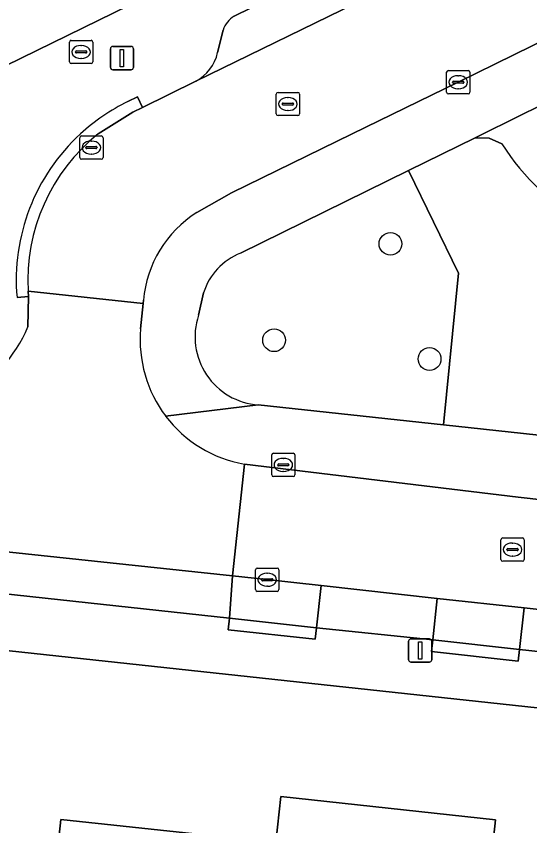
# Model space of a CAD drawing. Extents: x 160455 to 162082, y 388339 to 389736.
# Drawn here: x 161449.58 to 161471.68, y 388470.25 to 388505.06 of the extents above; entities that cross this region are included whole.
import ezdxf

# ---------------------------------------------------------------- set-up
doc = ezdxf.new("R2010")
doc.units = 0
for name, color, linetype in [('IMGEO_Boom', 7, 'Continuous'), ('IMGEO_Brandkraan', 7, 'Continuous'), ('IMGEO_Erf', 7, 'Continuous'), ('IMGEO_Groenvoorziening', 7, 'Continuous'), ('IMGEO_Kolk', 7, 'Continuous'), ('IMGEO_Lichtmast', 7, 'Continuous'), ('IMGEO_Pand', 7, 'Continuous'), ('IMGEO_Parkeervlak_open', 7, 'Continuous'), ('IMGEO_Rijbaan_lokaal_open', 7, 'Continuous'), ('IMGEO_Rioolput', 7, 'Continuous'), ('IMGEO_Voetpad_halfverhard', 7, 'Continuous'), ('IMGEO_Voetpad_open', 7, 'Continuous')]:
    doc.layers.add(name, color=color, linetype=linetype)

msp = doc.modelspace()

# ---------------------------------------------------------------- linework, layer by layer
at = {"layer": 'IMGEO_Boom'}
for centre in [(161465.682, 388495.274), (161460.674, 388491.131), (161467.367, 388490.324)]:
    msp.add_circle(centre, 0.489, dxfattribs=at)
at = {"layer": 'IMGEO_Brandkraan'}
for p, q in [((161451.873, 388503.098), (161451.873, 388503.95)), ((161451.948, 388504.024), (161452.8, 388504.024)), ((161452.361, 388503.804), (161452.386, 388503.804)), ((161452.874, 388503.95), (161452.874, 388503.098)), ((161452.132, 388503.518), (161452.132, 388503.53)), ((161452.57, 388503.481), (161452.172, 388503.481)), ((161452.175, 388503.567), (161452.573, 388503.567)), ((161452.616, 388503.53), (161452.616, 388503.518)), ((161452.384, 388503.244), (161452.359, 388503.244)), ((161452.8, 388503.024), (161451.948, 388503.024))]:
    msp.add_line(p, q, dxfattribs=at)
for points in [[(161451.873, 388503.098), (161451.873, 388503.95)], [(161451.948, 388504.024), (161452.8, 388504.024)], [(161452.874, 388503.95), (161452.874, 388503.098)], [(161452.8, 388503.024), (161451.948, 388503.024)]]:
    msp.add_lwpolyline(points, dxfattribs=at)
for centre, radius, start, end in [((161451.95, 388503.948), 0.0765, 91.552, 178.448), ((161451.95, 388503.948), 0.0765, 91.552, 178.448), ((161452.798, 388503.948), 0.0765, 1.552, 88.448), ((161452.798, 388503.948), 0.0765, 1.552, 88.448), ((161452.172, 388503.527), 0.0403, 85.8775, 175.7526), ((161452.169, 388503.517), 0.0366, 178.938, 274.7102), ((161452.573, 388503.524), 0.043, 264.8664, 352.4533), ((161452.577, 388503.529), 0.0386, 1.7309, 96.639), ((161451.95, 388503.1), 0.0765, 181.552, 268.448), ((161451.95, 388503.1), 0.0765, 181.552, 268.448), ((161452.798, 388503.1), 0.0765, 271.552, 358.448), ((161452.798, 388503.1), 0.0765, 271.552, 358.448)]:
    msp.add_arc(centre, radius, start, end, dxfattribs=at)
for centre, major_axis, ratio, start_param, end_param in [((161452.36, 388503.524), (-0.387, 0.002), 0.722429, 4.712389, 7.853982), ((161452.385, 388503.524), (-0.39, 0.002), 0.717154, 1.570796, 4.712389)]:
    msp.add_ellipse(centre, major_axis=major_axis, ratio=ratio, start_param=start_param, end_param=end_param, dxfattribs=at)
at = {"layer": 'IMGEO_Erf'}
for points in [[(161443.126, 388500), (161475.089, 388515.644), (161463.041, 388540.259), (161449.607, 388533.462), (161415.99, 388516.952)], [(161541.258, 388467.838), (161500, 388472.296), (161427.505, 388480.13), (161333.589, 388490.266), (161326.754, 388428.963)]]:
    msp.add_lwpolyline(points, dxfattribs=at)
msp.add_lwpolyline([(161469.726, 388452.948), (161464.707, 388453.488), (161465.278, 388458.802), (161459.671, 388459.404), (161450.419, 388460.398), (161450.972, 388465.548), (161451.506, 388470.519), (161460.751, 388469.532), (161460.963, 388471.52), (161470.204, 388470.517), (161469.352, 388462.565), (161470.74, 388462.417), (161470.208, 388457.446)], close=True, dxfattribs=at)
at = {"layer": 'IMGEO_Groenvoorziening'}
for points in [[(161470.48, 388499.579), (161469.929, 388499.816), (161469.33, 388499.835), (161466.464, 388498.425), (161468.615, 388494.019), (161467.966, 388487.488), (161500, 388484.025), (161542.57, 388479.422)], [(161459.998, 388488.35), (161467.966, 388487.488), (161468.615, 388494.019), (161466.464, 388498.425), (161459.231, 388494.869)], [(161457.642, 388493.172), (161457.426, 388492.201)]]:
    msp.add_lwpolyline(points, dxfattribs=at)
for centre, radius, start, end in [((161478.491, 388504.56), 9.433, 211.8714, 274.1262), ((161460.209, 388492.361), 2.692, 111.3016, 162.4633), ((161460.208, 388491.275), 2.933, 161.5922, 265.884)]:
    msp.add_arc(centre, radius, start, end, dxfattribs=at)
at = {"layer": 'IMGEO_Kolk'}
for p, q in [((161468.1, 388501.797), (161468.1, 388502.649)), ((161468.175, 388502.723), (161469.027, 388502.723)), ((161468.588, 388502.503), (161468.613, 388502.503)), ((161469.101, 388502.649), (161469.101, 388501.797)), ((161468.359, 388502.217), (161468.359, 388502.229)), ((161468.797, 388502.18), (161468.399, 388502.18)), ((161468.402, 388502.266), (161468.8, 388502.266)), ((161468.843, 388502.229), (161468.843, 388502.217)), ((161469.027, 388501.723), (161468.175, 388501.723)), ((161468.611, 388501.943), (161468.586, 388501.943)), ((161452.314, 388498.986), (161452.314, 388499.838)), ((161452.389, 388499.912), (161453.241, 388499.912)), ((161452.802, 388499.692), (161452.827, 388499.692)), ((161453.315, 388499.838), (161453.315, 388498.986)), ((161452.573, 388499.406), (161452.573, 388499.418)), ((161453.011, 388499.369), (161452.613, 388499.369)), ((161452.616, 388499.455), (161453.014, 388499.455)), ((161453.057, 388499.418), (161453.057, 388499.406)), ((161452.825, 388499.132), (161452.8, 388499.132)), ((161453.241, 388498.912), (161452.389, 388498.912)), ((161460.573, 388485.345), (161460.573, 388486.197)), ((161460.648, 388486.271), (161461.5, 388486.271)), ((161461.061, 388486.051), (161461.086, 388486.051)), ((161461.574, 388486.197), (161461.574, 388485.345)), ((161460.832, 388485.765), (161460.832, 388485.777)), ((161461.27, 388485.728), (161460.872, 388485.728)), ((161460.875, 388485.814), (161461.273, 388485.814)), ((161461.316, 388485.777), (161461.316, 388485.765)), ((161461.084, 388485.491), (161461.059, 388485.491)), ((161461.5, 388485.271), (161460.648, 388485.271)), ((161459.88, 388480.408), (161459.88, 388481.26)), ((161459.955, 388481.334), (161460.807, 388481.334)), ((161460.881, 388481.26), (161460.881, 388480.408)), ((161460.139, 388480.828), (161460.139, 388480.84)), ((161460.182, 388480.877), (161460.58, 388480.877)), ((161460.368, 388481.114), (161460.393, 388481.114)), ((161460.623, 388480.84), (161460.623, 388480.828)), ((161460.577, 388480.791), (161460.179, 388480.791)), ((161460.391, 388480.554), (161460.366, 388480.554)), ((161460.807, 388480.334), (161459.955, 388480.334))]:
    msp.add_line(p, q, dxfattribs=at)
for points in [[(161468.1, 388501.797), (161468.1, 388502.649)], [(161468.175, 388502.723), (161469.027, 388502.723)], [(161469.101, 388502.649), (161469.101, 388501.797)], [(161469.027, 388501.723), (161468.175, 388501.723)], [(161452.314, 388498.986), (161452.314, 388499.838)], [(161452.389, 388499.912), (161453.241, 388499.912)], [(161453.315, 388499.838), (161453.315, 388498.986)], [(161453.241, 388498.912), (161452.389, 388498.912)], [(161460.573, 388485.345), (161460.573, 388486.197)], [(161460.648, 388486.271), (161461.5, 388486.271)], [(161461.574, 388486.197), (161461.574, 388485.345)], [(161461.5, 388485.271), (161460.648, 388485.271)], [(161459.88, 388480.408), (161459.88, 388481.26)], [(161459.955, 388481.334), (161460.807, 388481.334)], [(161460.881, 388481.26), (161460.881, 388480.408)], [(161460.807, 388480.334), (161459.955, 388480.334)]]:
    msp.add_lwpolyline(points, dxfattribs=at)
for centre, radius, start, end in [((161468.177, 388502.647), 0.0765, 91.552, 178.448), ((161468.177, 388502.647), 0.0765, 91.552, 178.448), ((161469.025, 388502.647), 0.0765, 1.552, 88.448), ((161469.025, 388502.647), 0.0765, 1.552, 88.448), ((161468.399, 388502.226), 0.0403, 85.8775, 175.7526), ((161468.396, 388502.216), 0.0366, 178.938, 274.7102), ((161468.8, 388502.223), 0.043, 264.8664, 352.4533), ((161468.804, 388502.228), 0.0386, 1.7309, 96.639), ((161468.177, 388501.799), 0.0765, 181.552, 268.448), ((161468.177, 388501.799), 0.0765, 181.552, 268.448), ((161469.025, 388501.799), 0.0765, 271.552, 358.448), ((161469.025, 388501.799), 0.0765, 271.552, 358.448), ((161452.391, 388499.836), 0.0765, 91.552, 178.448), ((161452.391, 388499.836), 0.0765, 91.552, 178.448), ((161453.239, 388499.836), 0.0765, 1.552, 88.448), ((161453.239, 388499.836), 0.0765, 1.552, 88.448), ((161452.613, 388499.415), 0.0403, 85.8775, 175.7526), ((161452.61, 388499.405), 0.0366, 178.938, 274.7102), ((161453.014, 388499.412), 0.043, 264.8664, 352.4533), ((161453.018, 388499.417), 0.0386, 1.7309, 96.639), ((161452.391, 388498.988), 0.0765, 181.552, 268.448), ((161452.391, 388498.988), 0.0765, 181.552, 268.448), ((161453.239, 388498.988), 0.0765, 271.552, 358.448), ((161453.239, 388498.988), 0.0765, 271.552, 358.448), ((161460.65, 388486.195), 0.0765, 91.552, 178.448), ((161460.65, 388486.195), 0.0765, 91.552, 178.448), ((161461.498, 388486.195), 0.0765, 1.552, 88.448), ((161461.498, 388486.195), 0.0765, 1.552, 88.448), ((161460.872, 388485.774), 0.0403, 85.8775, 175.7526), ((161460.869, 388485.764), 0.0366, 178.938, 274.7102), ((161461.273, 388485.771), 0.043, 264.8664, 352.4533), ((161461.277, 388485.776), 0.0386, 1.7309, 96.639), ((161460.65, 388485.347), 0.0765, 181.552, 268.448), ((161460.65, 388485.347), 0.0765, 181.552, 268.448), ((161461.498, 388485.347), 0.0765, 271.552, 358.448), ((161461.498, 388485.347), 0.0765, 271.552, 358.448), ((161459.957, 388481.258), 0.0765, 91.552, 178.448), ((161459.957, 388481.258), 0.0765, 91.552, 178.448), ((161460.805, 388481.258), 0.0765, 1.552, 88.448), ((161460.805, 388481.258), 0.0765, 1.552, 88.448), ((161460.179, 388480.837), 0.0403, 85.8775, 175.7526), ((161460.176, 388480.827), 0.0366, 178.938, 274.7102), ((161460.58, 388480.834), 0.043, 264.8664, 352.4533), ((161460.584, 388480.839), 0.0386, 1.7309, 96.639), ((161459.957, 388480.41), 0.0765, 181.552, 268.448), ((161459.957, 388480.41), 0.0765, 181.552, 268.448), ((161460.805, 388480.41), 0.0765, 271.552, 358.448), ((161460.805, 388480.41), 0.0765, 271.552, 358.448)]:
    msp.add_arc(centre, radius, start, end, dxfattribs=at)
for centre, major_axis, ratio, start_param, end_param in [((161468.587, 388502.223), (-0.387, 0.002), 0.722429, 4.712389, 7.853982), ((161468.612, 388502.223), (-0.39, 0.002), 0.717154, 1.570796, 4.712389), ((161452.801, 388499.412), (-0.387, 0.002), 0.722429, 4.712389, 7.853982), ((161452.826, 388499.412), (-0.39, 0.002), 0.717154, 1.570796, 4.712389), ((161461.06, 388485.771), (-0.387, 0.002), 0.722429, 4.712389, 7.853982), ((161461.085, 388485.771), (-0.39, 0.002), 0.717154, 1.570796, 4.712389), ((161460.367, 388480.834), (-0.387, 0.002), 0.722429, 4.712389, 7.853982), ((161460.392, 388480.834), (-0.39, 0.002), 0.717154, 1.570796, 4.712389)]:
    msp.add_ellipse(centre, major_axis=major_axis, ratio=ratio, start_param=start_param, end_param=end_param, dxfattribs=at)
at = {"layer": 'IMGEO_Lichtmast'}
for p, q in [((161453.632, 388502.862), (161453.632, 388503.662)), ((161453.632, 388503.662), (161453.632, 388502.862)), ((161453.732, 388503.762), (161454.522, 388503.762)), ((161454.522, 388503.762), (161453.732, 388503.762)), ((161454.622, 388503.662), (161454.622, 388502.862)), ((161454.622, 388502.862), (161454.622, 388503.662)), ((161454.522, 388502.762), (161453.732, 388502.762)), ((161453.732, 388502.762), (161454.522, 388502.762)), ((161466.466, 388477.389), (161466.466, 388478.189)), ((161466.466, 388478.189), (161466.466, 388477.389)), ((161466.566, 388478.289), (161467.356, 388478.289)), ((161467.356, 388478.289), (161466.566, 388478.289)), ((161467.456, 388478.189), (161467.456, 388477.389)), ((161467.456, 388477.389), (161467.456, 388478.189)), ((161467.356, 388477.289), (161466.566, 388477.289)), ((161466.566, 388477.289), (161467.356, 388477.289))]:
    msp.add_line(p, q, dxfattribs=at)
for points in [[(161454.052, 388503.637), (161454.202, 388503.637), (161454.202, 388502.887), (161454.052, 388502.887), (161454.052, 388503.637)], [(161466.886, 388478.164), (161467.036, 388478.164), (161467.036, 388477.414), (161466.886, 388477.414), (161466.886, 388478.164)]]:
    msp.add_lwpolyline(points, dxfattribs=at)
for centre, start, end in [((161453.732, 388503.662), 90, 180), ((161453.732, 388503.662), 90, 180), ((161454.522, 388503.662), 0, 90), ((161454.522, 388503.662), 360, 90), ((161453.732, 388502.862), 180, 270), ((161453.732, 388502.862), 180, 270), ((161454.522, 388502.862), 270, 0), ((161454.522, 388502.862), 270, 0), ((161466.566, 388478.189), 90, 180), ((161466.566, 388478.189), 90, 180), ((161467.356, 388478.189), 0, 90), ((161467.356, 388478.189), 360, 90), ((161466.566, 388477.389), 180, 270), ((161466.566, 388477.389), 180, 270), ((161467.356, 388477.389), 270, 0), ((161467.356, 388477.389), 270, 0)]:
    msp.add_arc(centre, 0.1, start, end, dxfattribs=at)
at = {"layer": 'IMGEO_Pand'}
for points in [[(161460.751, 388469.532), (161459.671, 388459.404), (161465.278, 388458.802), (161464.707, 388453.488), (161469.726, 388452.948), (161470.208, 388457.446), (161470.74, 388462.417), (161469.352, 388462.565), (161470.204, 388470.517), (161460.963, 388471.52)], [(161460.751, 388469.532), (161451.506, 388470.519), (161450.972, 388465.548), (161450.419, 388460.398), (161459.671, 388459.404)]]:
    msp.add_lwpolyline(points, close=True, dxfattribs=at)
at = {"layer": 'IMGEO_Parkeervlak_open'}
for points in [[(161464.724, 388505.895), (161463.935, 388507.51), (161458.956, 388505.062)], [(161457.307, 388502.271), (161464.724, 388505.895)], [(161458.486, 388504.462), (161458.246, 388503.497)]]:
    msp.add_lwpolyline(points, dxfattribs=at)
for points in [[(161458.884, 388480.995), (161442.408, 388482.754), (161442.217, 388480.969), (161458.751, 388479.174)], [(161462.695, 388480.581), (161460.354, 388480.838), (161458.884, 388480.995), (161458.751, 388479.174), (161462.502, 388478.771)], [(161467.697, 388480.031), (161462.695, 388480.581), (161462.502, 388478.771), (161467.499, 388478.247)], [(161471.434, 388479.62), (161467.697, 388480.031), (161467.499, 388478.247), (161471.235, 388477.829)], [(161477.413, 388478.964), (161476.865, 388479.023), (161471.434, 388479.62), (161471.235, 388477.829), (161477.226, 388477.189)]]:
    msp.add_lwpolyline(points, close=True, dxfattribs=at)
for centre, radius, start, end in [((161459.48, 388504.168), 1.036, 120.3486, 163.5058), ((161456.477, 388503.879), 1.81, 297.293, 347.8096)]:
    msp.add_arc(centre, radius, start, end, dxfattribs=at)
at = {"layer": 'IMGEO_Rijbaan_lokaal_open'}
for points in [[(161500, 388517.612), (161516.676, 388525.768), (161519.406, 388527.111), (161517.216, 388531.539), (161500, 388523.129), (161470.83, 388508.878), (161464.724, 388505.895), (161457.307, 388502.271), (161455.02, 388501.139), (161454.602, 388500.939), (161453.113, 388500)], [(161457.352, 388496.622), (161458.843, 388497.467), (161464.037, 388500), (161468.597, 388502.224), (161482.962, 388509.292), (161500, 388517.612)], [(161454.935, 388491.619), (161455.037, 388492.704), (161450.097, 388493.234), (161450.114, 388493.005), (161450.086, 388491.702)], [(161450.097, 388493.234), (161455.037, 388492.704), (161455.051, 388492.85)], [(161443.52, 388487.767), (161442.951, 388487.825), (161442.408, 388482.754), (161458.884, 388480.995), (161459.398, 388485.805)]]:
    msp.add_lwpolyline(points, dxfattribs=at)
msp.add_lwpolyline([(161500.646, 388481.224), (161476.148, 388483.819), (161471.176, 388484.383), (161459.398, 388485.805), (161458.884, 388480.995), (161460.354, 388480.838), (161462.695, 388480.581), (161467.697, 388480.031), (161471.434, 388479.62), (161476.865, 388479.023), (161477.413, 388478.964), (161481.123, 388478.566), (161492.1, 388477.387), (161495.846, 388476.985), (161500, 388476.539), (161500.14, 388476.524)], close=True, dxfattribs=at)
for centre, radius, start, end in [((161458.12, 388493.713), 8.038, 128.535, 183.4143), ((161460.029, 388492.401), 4.998, 122.3832, 174.8486), ((161444.059, 388494.314), 6.569, 265.2964, 336.5721), ((161460.315, 388491.13), 5.402, 174.8036, 217.1839), ((161460.316, 388491.13), 5.403, 217.1704, 260.213)]:
    msp.add_arc(centre, radius, start, end, dxfattribs=at)
at = {"layer": 'IMGEO_Rioolput'}
for p, q in [((161460.77, 388500.86), (161460.77, 388501.712)), ((161460.845, 388501.786), (161461.697, 388501.786)), ((161461.771, 388501.712), (161461.771, 388500.86)), ((161461.258, 388501.566), (161461.283, 388501.566)), ((161461.029, 388501.28), (161461.029, 388501.292)), ((161461.467, 388501.243), (161461.069, 388501.243)), ((161461.072, 388501.329), (161461.47, 388501.329)), ((161461.513, 388501.292), (161461.513, 388501.28)), ((161461.697, 388500.786), (161460.845, 388500.786)), ((161461.281, 388501.006), (161461.256, 388501.006)), ((161470.512, 388482.628), (161471.364, 388482.628)), ((161470.437, 388481.702), (161470.437, 388482.554)), ((161470.925, 388482.408), (161470.95, 388482.408)), ((161471.438, 388482.554), (161471.438, 388481.702)), ((161470.696, 388482.122), (161470.696, 388482.134)), ((161471.134, 388482.085), (161470.736, 388482.085)), ((161470.739, 388482.171), (161471.137, 388482.171)), ((161471.18, 388482.134), (161471.18, 388482.122)), ((161471.364, 388481.628), (161470.512, 388481.628)), ((161470.948, 388481.848), (161470.923, 388481.848))]:
    msp.add_line(p, q, dxfattribs=at)
for points in [[(161460.77, 388500.86), (161460.77, 388501.712)], [(161460.845, 388501.786), (161461.697, 388501.786)], [(161461.771, 388501.712), (161461.771, 388500.86)], [(161461.697, 388500.786), (161460.845, 388500.786)], [(161470.512, 388482.628), (161471.364, 388482.628)], [(161470.437, 388481.702), (161470.437, 388482.554)], [(161471.438, 388482.554), (161471.438, 388481.702)], [(161471.364, 388481.628), (161470.512, 388481.628)]]:
    msp.add_lwpolyline(points, dxfattribs=at)
for centre, radius, start, end in [((161460.847, 388501.71), 0.0765, 91.552, 178.448), ((161460.847, 388501.71), 0.0765, 91.552, 178.448), ((161461.695, 388501.71), 0.0765, 1.552, 88.448), ((161461.695, 388501.71), 0.0765, 1.552, 88.448), ((161461.069, 388501.289), 0.0403, 85.8775, 175.7526), ((161461.066, 388501.279), 0.0366, 178.938, 274.7102), ((161461.47, 388501.286), 0.043, 264.8664, 352.4533), ((161461.474, 388501.291), 0.0386, 1.7309, 96.639), ((161460.847, 388500.862), 0.0765, 181.552, 268.448), ((161460.847, 388500.862), 0.0765, 181.552, 268.448), ((161461.695, 388500.862), 0.0765, 271.552, 358.448), ((161461.695, 388500.862), 0.0765, 271.552, 358.448), ((161470.514, 388482.552), 0.0765, 91.552, 178.448), ((161470.514, 388482.552), 0.0765, 91.552, 178.448), ((161471.362, 388482.552), 0.0765, 1.552, 88.448), ((161471.362, 388482.552), 0.0765, 1.552, 88.448), ((161470.736, 388482.131), 0.0403, 85.8775, 175.7526), ((161470.733, 388482.121), 0.0366, 178.938, 274.7102), ((161471.137, 388482.128), 0.043, 264.8664, 352.4533), ((161471.141, 388482.133), 0.0386, 1.7309, 96.639), ((161470.514, 388481.704), 0.0765, 181.552, 268.448), ((161470.514, 388481.704), 0.0765, 181.552, 268.448), ((161471.362, 388481.704), 0.0765, 271.552, 358.448), ((161471.362, 388481.704), 0.0765, 271.552, 358.448)]:
    msp.add_arc(centre, radius, start, end, dxfattribs=at)
for centre, major_axis, ratio, start_param, end_param in [((161461.257, 388501.286), (-0.387, 0.002), 0.722429, 4.712389, 7.853982), ((161461.282, 388501.286), (-0.39, 0.002), 0.717154, 1.570796, 4.712389), ((161470.924, 388482.128), (-0.387, 0.002), 0.722429, 4.712389, 7.853982), ((161470.949, 388482.128), (-0.39, 0.002), 0.717154, 1.570796, 4.712389)]:
    msp.add_ellipse(centre, major_axis=major_axis, ratio=ratio, start_param=start_param, end_param=end_param, dxfattribs=at)
at = {"layer": 'IMGEO_Voetpad_halfverhard'}
msp.add_lwpolyline([(161472.342, 388501.316), (161469.666, 388500), (161469.33, 388499.835), (161469.929, 388499.816), (161470.48, 388499.579)], dxfattribs=at)
msp.add_arc((161478.491, 388504.56), 9.433, 211.8714, 274.1262, dxfattribs=at)
at = {"layer": 'IMGEO_Voetpad_open'}
for points in [[(161587.575, 388560.477), (161586.376, 388559.899), (161582.714, 388558.135), (161568.762, 388551.317), (161553.928, 388544.064), (161535.879, 388535.215), (161519.406, 388527.111), (161516.676, 388525.768), (161500, 388517.612), (161482.962, 388509.292), (161468.597, 388502.224), (161464.037, 388500), (161458.843, 388497.467), (161457.352, 388496.622)], [(161459.231, 388494.869), (161466.464, 388498.425), (161469.33, 388499.835), (161469.666, 388500), (161472.342, 388501.316), (161500, 388514.916), (161506.65, 388518.184), (161554.308, 388541.602), (161568.602, 388548.586), (161583.909, 388556.036)], [(161521.58, 388535.971), (161516.378, 388535.852), (161500, 388527.836), (161476.396, 388516.284), (161475.089, 388515.644), (161443.126, 388500), (161431.059, 388494.094)], [(161458.956, 388505.062), (161463.935, 388507.51), (161463.717, 388507.959), (161469.831, 388510.925), (161470.049, 388510.476), (161500, 388525.129), (161514.605, 388532.274)], [(161458.246, 388503.497), (161458.486, 388504.462)], [(161454.383, 388501.389), (161454.805, 388501.591), (161455.02, 388501.139), (161457.307, 388502.271)], [(161453.113, 388500), (161454.602, 388500.939), (161455.02, 388501.139), (161454.805, 388501.591), (161454.383, 388501.389)], [(161449.616, 388492.961), (161450.114, 388493.005), (161450.097, 388493.234)], [(161457.426, 388492.201), (161457.642, 388493.172)], [(161450.086, 388491.702), (161450.114, 388493.005), (161449.616, 388492.961)], [(161455.051, 388492.85), (161455.037, 388492.704), (161454.935, 388491.619)], [(161332.005, 388491.523), (161333.589, 388490.266), (161427.505, 388480.13), (161500, 388472.296), (161541.258, 388467.838)], [(161542.57, 388479.422), (161500, 388484.025), (161467.966, 388487.488), (161459.998, 388488.35), (161456.011, 388487.865)], [(161456.011, 388487.865), (161459.998, 388488.35)], [(161459.398, 388485.805), (161471.176, 388484.383), (161476.148, 388483.819), (161500.646, 388481.224), (161503.33, 388480.937), (161541.904, 388476.788)], [(161502.643, 388474.441), (161500, 388474.727), (161495.658, 388475.197), (161495.604, 388474.7), (161491.868, 388475.111), (161491.922, 388475.608), (161480.942, 388476.792), (161480.889, 388476.295), (161477.173, 388476.693), (161477.226, 388477.189), (161471.235, 388477.829), (161471.18, 388477.333), (161467.444, 388477.751), (161467.499, 388478.247), (161462.502, 388478.771), (161462.449, 388478.274), (161458.698, 388478.678), (161458.751, 388479.174), (161442.217, 388480.969)]]:
    msp.add_lwpolyline(points, dxfattribs=at)
for points in [[(161462.502, 388478.771), (161458.751, 388479.174), (161458.698, 388478.678), (161462.449, 388478.274)], [(161471.235, 388477.829), (161467.499, 388478.247), (161467.444, 388477.751), (161471.18, 388477.333)]]:
    msp.add_lwpolyline(points, close=True, dxfattribs=at)
for centre, radius, start, end in [((161459.48, 388504.168), 1.036, 120.3486, 163.5058), ((161456.477, 388503.879), 1.81, 297.293, 347.8096), ((161458.084, 388493.761), 8.478, 115.8812, 132.6194), ((161458.084, 388493.761), 8.478, 115.8812, 132.6194), ((161458.107, 388493.719), 8.525, 132.5437, 185.1023), ((161458.107, 388493.719), 8.525, 132.5437, 185.1023), ((161458.12, 388493.713), 8.038, 128.535, 183.4143), ((161460.029, 388492.401), 4.998, 122.3832, 174.8486), ((161460.209, 388492.361), 2.692, 111.3016, 162.4633), ((161460.208, 388491.275), 2.933, 161.5922, 265.884), ((161444.059, 388494.314), 6.569, 265.2964, 336.5721), ((161460.315, 388491.13), 5.402, 174.8036, 217.1839), ((161460.316, 388491.13), 5.403, 217.1704, 260.213)]:
    msp.add_arc(centre, radius, start, end, dxfattribs=at)

doc.saveas('drawing.dxf')
